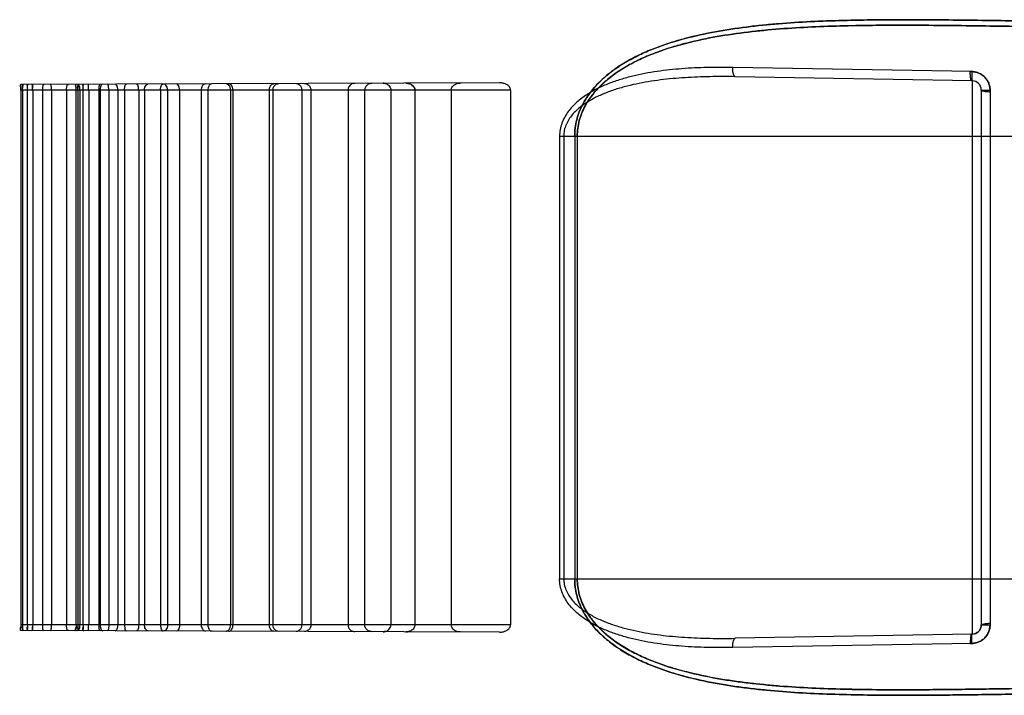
# Model space of a CAD drawing. Header units: millimetres. Extents: x 0 to 297, y 0 to 210.
# Tile 264 of 446: x 140.777 to 141.258, y 157.711 to 158.04. Entities that reach past the tile are written whole.
import ezdxf

# ---------------------------------------------------------------- set-up
doc = ezdxf.new("R2010")
doc.units = ezdxf.units.MM
doc.header["$LTSCALE"] = 16.335
doc.layers.add('INTFCLR_72935', color=7, linetype='CONTINUOUS')

msp = doc.modelspace()

# ---------------------------------------------------------------- linework, layer by layer
at = {"layer": 'INTFCLR_72935', "color": 9, "linetype": 'Continuous'}
for p, q in [((141.24192, 158.01515), (141.12514, 158.01717)), ((141.01122, 158.00966), (140.7774, 158.00884)), ((141.24213, 158.01065), (141.1264, 158.01267)), ((141.24213, 158.01065), (141.24213, 157.7405)), ((141.01665, 158.00608), (140.77732, 158.00608)), ((141.24655, 158.00615), (141.24655, 157.745)), ((141.24655, 158.00615), (141.25085, 158.00615)), ((141.25085, 158.00615), (141.25085, 157.745)), ((141.04054, 157.98358), (141.04054, 157.76758)), ((141.04054, 157.98358), (141.28255, 157.98358)), ((141.04258, 157.98358), (141.04258, 157.76758)), ((141.04793, 157.98358), (141.04793, 157.76758)), ((141.04918, 157.98358), (141.04918, 157.76758)), ((141.04054, 157.76758), (141.28255, 157.76758)), ((141.01665, 157.74508), (140.77732, 157.74508)), ((141.24655, 157.745), (141.25085, 157.745)), ((141.01122, 157.74149), (140.7774, 157.74231)), ((141.24213, 157.7405), (141.1264, 157.73848)), ((141.24192, 157.736), (141.12514, 157.73398))]:
    msp.add_line(p, q, dxfattribs=at)
at = {"layer": 'INTFCLR_72935', "color": 6, "linetype": 'Continuous'}
for p, q in [((140.77732, 158.00608), (140.77732, 157.74508)), ((140.77819, 158.00608), (140.77819, 157.74508)), ((140.78055, 158.00608), (140.78055, 157.74508)), ((140.78317, 158.00608), (140.78317, 157.74508)), ((140.78795, 158.00608), (140.78795, 157.74508)), ((140.7924, 158.00608), (140.7924, 157.74508)), ((140.7997, 158.00608), (140.7997, 157.74508)), ((140.80433, 158.00608), (140.80433, 157.74508)), ((140.80525, 158.00608), (140.80525, 157.74508)), ((140.80613, 158.00608), (140.80613, 157.74508)), ((140.80774, 158.00608), (140.80774, 157.74508)), ((140.81054, 158.00608), (140.81054, 157.74508)), ((140.81556, 158.00608), (140.81556, 157.74508)), ((140.81615, 158.00608), (140.81615, 157.74508)), ((140.82033, 158.00608), (140.82033, 157.74508)), ((140.82479, 158.00608), (140.82479, 157.74508)), ((140.82803, 158.00608), (140.82803, 157.74508)), ((140.83495, 158.00608), (140.83495, 157.74508)), ((140.83781, 158.00608), (140.83781, 157.74508)), ((140.84555, 158.00608), (140.84555, 157.74508)), ((140.84903, 158.00608), (140.84903, 157.74508)), ((140.8549, 158.00608), (140.8549, 157.74508)), ((140.8655, 158.00608), (140.8655, 157.74508)), ((140.86877, 158.00608), (140.86877, 157.74508)), ((140.87988, 158.00608), (140.87988, 157.74508)), ((140.88101, 158.00608), (140.88101, 157.74508)), ((140.89873, 158.00608), (140.89873, 157.74508)), ((140.90056, 158.00608), (140.90056, 157.74508)), ((140.91462, 158.00608), (140.91462, 157.74508)), ((140.91909, 158.00608), (140.91909, 157.74508)), ((140.93721, 158.00608), (140.93721, 157.74508)), ((140.94533, 158.00608), (140.94533, 157.74508)), ((140.95816, 158.00608), (140.95816, 157.74508)), ((140.9699, 158.00608), (140.9699, 157.74508)), ((140.98761, 158.00608), (140.98761, 157.74508)), ((141.01665, 158.00608), (141.01665, 157.74508))]:
    msp.add_line(p, q, dxfattribs=at)
at = {"layer": 'INTFCLR_72935', "color": 7, "linetype": 'Continuous'}
for points in [[(140.95566, 158.00928), (140.95554, 158.00931), (140.95541, 158.00935), (140.95528, 158.00938), (140.95515, 158.0094), (140.95501, 158.00942), (140.95487, 158.00944), (140.95474, 158.00945), (140.95459, 158.00946), (140.95445, 158.00946)], [(140.95566, 157.74188), (140.95554, 157.74184), (140.95541, 157.7418), (140.95528, 157.74177), (140.95515, 157.74175), (140.95501, 157.74173), (140.95487, 157.74171), (140.95474, 157.7417), (140.95459, 157.74169), (140.95445, 157.74169)]]:
    msp.add_lwpolyline(points, dxfattribs=at)
for centre, radius, start, end in [((140.96552, 158.00401), 0.00549, 75.4871, 90.1547), ((141.01125, 158.00178), 0.00788, 77.9828, 90.1887), ((140.96552, 157.74714), 0.00549, 269.8453, 284.5129), ((141.01125, 157.74937), 0.00788, 269.8113, 282.0172)]:
    msp.add_arc(centre, radius, start, end, dxfattribs=at)
at = {"layer": 'INTFCLR_72935', "color": 9, "linetype": 'Continuous'}
for centre, start, end in [((141.24205, 158.00615), 360, 89), ((141.24205, 157.745), 271, 360)]:
    msp.add_arc(centre, 0.0045, start, end, dxfattribs=at)
for points, knots in [([(141.04793, 157.98358), (141.04793, 157.98628), (141.04837, 157.98968), (141.0495, 157.99358), (141.0504, 157.9961), (141.05177, 157.99912), (141.05345, 158.00197), (141.05493, 158.00413), (141.05726, 158.00721), (141.06034, 158.01049), (141.0642, 158.01383), (141.06823, 158.0169), (141.07251, 158.01963), (141.07695, 158.02204), (141.08148, 158.02427), (141.08961, 158.0277), (141.10169, 158.0315), (141.1141, 158.03421), (141.12421, 158.0359), (141.13449, 158.03732), (141.14749, 158.03862), (141.16323, 158.03962), (141.1844, 158.04038), (141.211, 158.04057), (141.24249, 158.04026), (141.26336, 158.03992), (141.27355, 158.03974)], [0, 0, 0, 0, 0.032502, 0.040639, 0.048713, 0.064642, 0.080465, 0.088345, 0.096141, 0.126841, 0.142124, 0.157415, 0.18778, 0.202953, 0.218156, 0.24843, 0.308896, 0.370002, 0.400935, 0.432046, 0.494665, 0.55792, 0.621562, 0.749218, 0.877476, 1, 1, 1, 1]), ([(141.27355, 158.03974), (141.26329, 158.03992), (141.24233, 158.04026), (141.21077, 158.04058), (141.18422, 158.04038), (141.16313, 158.03961), (141.15004, 158.03878), (141.13963, 158.03783), (141.12935, 158.03667), (141.11668, 158.03477), (141.10422, 158.03205), (141.0957, 158.02958), (141.0909, 158.02798), (141.08615, 158.02624), (141.08034, 158.02379), (141.07362, 158.02033), (141.0683, 158.01695), (141.06426, 158.01388), (141.06039, 158.01054), (141.05685, 158.00677), (141.05419, 158.0031), (141.0528, 158.00087), (141.05151, 157.99855), (141.05041, 157.99612), (141.04951, 157.99359), (141.04837, 157.98969), (141.04793, 157.98628), (141.04793, 157.98358)], [0, 0, 0, 0, 0.12336, 0.251896, 0.379208, 0.442435, 0.505427, 0.536832, 0.568018, 0.629717, 0.690714, 0.72109, 0.736287, 0.751512, 0.781833, 0.811984, 0.842223, 0.85751, 0.872869, 0.903658, 0.919337, 0.927281, 0.935229, 0.951218, 0.959319, 0.967461, 1, 1, 1, 1]), ([(141.04918, 157.98358), (141.04918, 157.98616), (141.04962, 157.98942), (141.05074, 157.99313), (141.05164, 157.99554), (141.05301, 157.99843), (141.05467, 158.00115), (141.05614, 158.00321), (141.05847, 158.00615), (141.06153, 158.00928), (141.06536, 158.01247), (141.06937, 158.0154), (141.07362, 158.018), (141.07804, 158.0203), (141.08254, 158.02243), (141.09064, 158.0257), (141.10265, 158.02932), (141.11498, 158.0319), (141.12502, 158.0335), (141.13524, 158.03484), (141.14817, 158.03608), (141.16382, 158.03701), (141.18487, 158.03773), (141.21131, 158.03789), (141.24264, 158.03756), (141.2634, 158.03722), (141.27355, 158.03705)], [0, 0, 0, 0, 0.031414, 0.039298, 0.047133, 0.062626, 0.07807, 0.085781, 0.093423, 0.123638, 0.138742, 0.153893, 0.18407, 0.199187, 0.214353, 0.244604, 0.305167, 0.366483, 0.397548, 0.428804, 0.491734, 0.555321, 0.619305, 0.747657, 0.876615, 1, 1, 1, 1]), ([(141.27355, 158.03705), (141.26333, 158.03723), (141.24248, 158.03756), (141.21109, 158.03789), (141.18468, 158.03772), (141.16372, 158.03701), (141.1507, 158.03623), (141.14035, 158.03533), (141.13013, 158.03423), (141.11754, 158.03243), (141.10515, 158.02984), (141.09668, 158.02749), (141.0919, 158.02596), (141.08719, 158.0243), (141.08142, 158.02197), (141.07474, 158.01868), (141.06944, 158.01545), (141.06542, 158.01252), (141.06158, 158.00933), (141.05806, 158.00574), (141.0554, 158.00223), (141.05402, 158.00009), (141.05275, 157.99788), (141.05164, 157.99556), (141.05075, 157.99314), (141.04962, 157.98942), (141.04918, 157.98616), (141.04918, 157.98358)], [0, 0, 0, 0, 0.124225, 0.253464, 0.38147, 0.445037, 0.508359, 0.539923, 0.571261, 0.633235, 0.694443, 0.724886, 0.740103, 0.755337, 0.785636, 0.815695, 0.845748, 0.860894, 0.876077, 0.90638, 0.921736, 0.929497, 0.937248, 0.9528, 0.96066, 0.96855, 1, 1, 1, 1]), ([(141.12514, 158.01717), (141.12098, 158.01724), (141.1127, 158.01724), (141.10037, 158.01667), (141.0882, 158.01538), (141.07821, 158.01352), (141.07039, 158.01139), (141.0656, 158.00974), (141.06186, 158.00819), (141.0582, 158.00648), (141.05379, 158.00399), (141.04971, 158.00094), (141.04676, 157.99807), (141.04473, 157.99565), (141.04299, 157.99297), (141.04163, 157.99004), (141.04075, 157.98688), (141.04054, 157.98468), (141.04054, 157.98358)], [0, 0, 0, 0, 0.126447, 0.251299, 0.374875, 0.497872, 0.559525, 0.620986, 0.651723, 0.682501, 0.743704, 0.805186, 0.836613, 0.868537, 0.900785, 0.933489, 0.966362, 1, 1, 1, 1]), ([(141.1264, 158.01267), (141.12606, 158.01268), (141.12539, 158.01385), (141.1252, 158.01532), (141.12513, 158.01662), (141.12514, 158.01717)], [0, 0, 0, 0, 0.213637, 0.658986, 1, 1, 1, 1]), ([(141.1264, 158.01267), (141.12228, 158.01274), (141.11408, 158.01276), (141.10187, 158.01229), (141.08982, 158.0112), (141.07992, 158.00961), (141.07217, 158.00777), (141.06741, 158.00634), (141.0637, 158.005), (141.06009, 158.00352), (141.05574, 158.00137), (141.05169, 157.99872), (141.04875, 157.99622), (141.04674, 157.99412), (141.04502, 157.99178), (141.04366, 157.98923), (141.04278, 157.98647), (141.04257, 157.98454), (141.04258, 157.98358)], [0, 0, 0, 0, 0.129737, 0.257789, 0.384377, 0.510018, 0.572731, 0.634983, 0.665967, 0.696869, 0.757849, 0.818212, 0.848604, 0.879072, 0.909383, 0.939632, 0.969604, 1, 1, 1, 1]), ([(141.12514, 157.73398), (141.12098, 157.73391), (141.1127, 157.73391), (141.10037, 157.73448), (141.0882, 157.73578), (141.07821, 157.73764), (141.07039, 157.73976), (141.0656, 157.74142), (141.06186, 157.74296), (141.0582, 157.74468), (141.05379, 157.74716), (141.04971, 157.75021), (141.04676, 157.75308), (141.04473, 157.7555), (141.04299, 157.75818), (141.04163, 157.76111), (141.04075, 157.76427), (141.04054, 157.76647), (141.04054, 157.76758)], [0, 0, 0, 0, 0.126447, 0.251299, 0.374875, 0.497872, 0.559525, 0.620986, 0.651723, 0.682501, 0.743704, 0.805186, 0.836613, 0.868537, 0.900785, 0.933489, 0.966362, 1, 1, 1, 1]), ([(141.04258, 157.76758), (141.04257, 157.76662), (141.04278, 157.7647), (141.04365, 157.76195), (141.04501, 157.75939), (141.04672, 157.75707), (141.04871, 157.75497), (141.05091, 157.75309), (141.05327, 157.75139), (141.05658, 157.74936), (141.06096, 157.7472), (141.06552, 157.74545), (141.06927, 157.74426), (141.07308, 157.74317), (141.07985, 157.74156), (141.08973, 157.73996), (141.09975, 157.73905), (141.10786, 157.73863), (141.11608, 157.73839), (141.12227, 157.73841), (141.1264, 157.73848)], [0, 0, 0, 0, 0.030062, 0.060238, 0.090311, 0.120578, 0.150842, 0.181066, 0.211521, 0.242136, 0.303191, 0.364665, 0.395704, 0.426889, 0.48923, 0.614486, 0.74127, 0.805385, 0.869962, 1, 1, 1, 1]), ([(141.27355, 157.71141), (141.26329, 157.71123), (141.24233, 157.71089), (141.21077, 157.71058), (141.18422, 157.71078), (141.16313, 157.71154), (141.15004, 157.71237), (141.13963, 157.71332), (141.12935, 157.71448), (141.11668, 157.71638), (141.10422, 157.7191), (141.0957, 157.72157), (141.0909, 157.72317), (141.08615, 157.72491), (141.08034, 157.72736), (141.07362, 157.73082), (141.0683, 157.7342), (141.06426, 157.73727), (141.06039, 157.74061), (141.05685, 157.74438), (141.05419, 157.74805), (141.0528, 157.75028), (141.05151, 157.7526), (141.05041, 157.75503), (141.04951, 157.75756), (141.04837, 157.76146), (141.04793, 157.76487), (141.04793, 157.76758)], [0, 0, 0, 0, 0.12336, 0.251896, 0.379208, 0.442435, 0.505427, 0.536832, 0.568018, 0.629717, 0.690714, 0.72109, 0.736287, 0.751512, 0.781833, 0.811984, 0.842223, 0.85751, 0.872869, 0.903658, 0.919337, 0.927281, 0.935229, 0.951218, 0.959319, 0.967461, 1, 1, 1, 1]), ([(141.04793, 157.76758), (141.04793, 157.76487), (141.04837, 157.76147), (141.0495, 157.75758), (141.0504, 157.75505), (141.05177, 157.75203), (141.05345, 157.74918), (141.05493, 157.74702), (141.05726, 157.74394), (141.06034, 157.74066), (141.0642, 157.73732), (141.06823, 157.73425), (141.07251, 157.73152), (141.07695, 157.72911), (141.08148, 157.72688), (141.08961, 157.72345), (141.10169, 157.71965), (141.1141, 157.71694), (141.12421, 157.71525), (141.13449, 157.71383), (141.14749, 157.71253), (141.16323, 157.71154), (141.1844, 157.71077), (141.211, 157.71058), (141.24249, 157.71089), (141.26336, 157.71123), (141.27355, 157.71141)], [0, 0, 0, 0, 0.032502, 0.040639, 0.048713, 0.064642, 0.080465, 0.088345, 0.096141, 0.126841, 0.142124, 0.157415, 0.18778, 0.202953, 0.218156, 0.24843, 0.308896, 0.370002, 0.400935, 0.432046, 0.494665, 0.55792, 0.621562, 0.749218, 0.877476, 1, 1, 1, 1]), ([(141.04918, 157.76758), (141.04918, 157.76499), (141.04962, 157.76174), (141.05074, 157.75802), (141.05164, 157.75561), (141.05301, 157.75272), (141.05467, 157.75001), (141.05614, 157.74794), (141.05847, 157.745), (141.06153, 157.74187), (141.06536, 157.73869), (141.06937, 157.73575), (141.07362, 157.73315), (141.07804, 157.73085), (141.08254, 157.72873), (141.09064, 157.72545), (141.10265, 157.72183), (141.11498, 157.71926), (141.12502, 157.71765), (141.13524, 157.71631), (141.14817, 157.71508), (141.16382, 157.71414), (141.18487, 157.71342), (141.21131, 157.71326), (141.24264, 157.71359), (141.2634, 157.71393), (141.27355, 157.7141)], [0, 0, 0, 0, 0.031414, 0.039298, 0.047133, 0.062626, 0.07807, 0.085781, 0.093423, 0.123638, 0.138742, 0.153893, 0.18407, 0.199187, 0.214353, 0.244604, 0.305167, 0.366483, 0.397548, 0.428804, 0.491734, 0.555321, 0.619305, 0.747657, 0.876615, 1, 1, 1, 1]), ([(141.27355, 157.7141), (141.26333, 157.71393), (141.24248, 157.71359), (141.21109, 157.71326), (141.18468, 157.71343), (141.16372, 157.71414), (141.1507, 157.71492), (141.14035, 157.71582), (141.13013, 157.71692), (141.11754, 157.71872), (141.10515, 157.72131), (141.09668, 157.72366), (141.0919, 157.72519), (141.08719, 157.72685), (141.08142, 157.72918), (141.07474, 157.73248), (141.06944, 157.7357), (141.06542, 157.73863), (141.06158, 157.74182), (141.05806, 157.74541), (141.0554, 157.74892), (141.05402, 157.75106), (141.05275, 157.75327), (141.05164, 157.75559), (141.05075, 157.75801), (141.04962, 157.76173), (141.04918, 157.76499), (141.04918, 157.76758)], [0, 0, 0, 0, 0.124225, 0.253464, 0.38147, 0.445037, 0.508359, 0.539923, 0.571261, 0.633235, 0.694443, 0.724886, 0.740103, 0.755337, 0.785636, 0.815695, 0.845748, 0.860894, 0.876077, 0.90638, 0.921736, 0.929497, 0.937248, 0.9528, 0.96066, 0.96855, 1, 1, 1, 1]), ([(141.12514, 157.73398), (141.12513, 157.73453), (141.1252, 157.73583), (141.12539, 157.7373), (141.12606, 157.73847), (141.1264, 157.73848)], [0, 0, 0, 0, 0.341014, 0.786362, 1, 1, 1, 1])]:
    msp.add_open_spline(points, degree=3, knots=knots, dxfattribs=at)
at = {"layer": 'INTFCLR_72935', "color": 7, "linetype": 'Continuous'}
for points, knots in [([(141.24105, 158.01521), (141.24163, 158.01525), (141.24281, 158.01511), (141.24454, 158.01479), (141.24643, 158.01397), (141.24809, 158.01273), (141.24939, 158.01114), (141.25022, 158.00959), (141.25073, 158.0079), (141.25085, 158.00674), (141.25085, 158.00615)], [0, 0, 0, 0, 0.117701, 0.236074, 0.35376, 0.530178, 0.648131, 0.765238, 0.882813, 1, 1, 1, 1]), ([(141.2417, 158.01068), (141.24165, 158.01068), (141.24159, 158.01092), (141.2415, 158.01124), (141.24139, 158.01192), (141.24127, 158.01283), (141.24115, 158.01397), (141.24108, 158.01479), (141.24105, 158.01521)], [0, 0, 0, 0, 0.030314, 0.116543, 0.261931, 0.45673, 0.727033, 1, 1, 1, 1]), ([(141.24192, 158.01515), (141.24191, 158.0146), (141.2419, 158.01365), (141.24193, 158.01242), (141.24196, 158.01147), (141.24204, 158.01102), (141.24207, 158.01065), (141.24213, 158.01065)], [0, 0, 0, 0, 0.366131, 0.627009, 0.832675, 0.957817, 1, 1, 1, 1]), ([(141.25085, 158.00615), (141.25085, 158.00699), (141.2506, 158.00869), (141.24955, 158.01102), (141.24787, 158.01298), (141.24536, 158.01463), (141.2432, 158.01513), (141.24192, 158.01515)], [0, 0, 0, 0, 0.180318, 0.361107, 0.542807, 0.725532, 1, 1, 1, 1]), ([(141.25089, 158.00528), (141.25094, 158.00586), (141.25082, 158.00703), (141.25038, 158.0096), (141.24894, 158.01196), (141.24692, 158.01363), (141.24537, 158.01448), (141.24368, 158.01501), (141.24251, 158.01514), (141.24192, 158.01515)], [0, 0, 0, 0, 0.117169, 0.235064, 0.526807, 0.645227, 0.763108, 0.881689, 1, 1, 1, 1]), ([(140.95445, 158.00946), (140.95497, 158.00946), (140.95595, 158.00927), (140.95752, 158.00829), (140.95816, 158.00693), (140.95816, 158.00608)], [0, 0, 0, 0, 0.281954, 0.530667, 1, 1, 1, 1]), ([(140.9655, 158.0095), (140.96607, 158.00949), (140.96712, 158.00934), (140.96894, 158.00849), (140.96991, 158.00705), (140.9699, 158.00608)], [0, 0, 0, 0, 0.281773, 0.51487, 1, 1, 1, 1]), ([(140.9699, 158.00608), (140.9699, 158.00654), (140.9696, 158.0076), (140.96844, 158.00875), (140.96739, 158.00919), (140.96689, 158.00933)], [0, 0, 0, 0, 0.292702, 0.670784, 1, 1, 1, 1]), ([(141.01665, 158.00608), (141.01665, 158.00666), (141.01614, 158.00786), (141.01472, 158.0089), (141.01305, 158.00953), (141.01187, 158.00965), (141.01122, 158.00966)], [0, 0, 0, 0, 0.249191, 0.504446, 0.726284, 1, 1, 1, 1]), ([(141.24655, 158.00615), (141.24655, 158.00644), (141.24647, 158.00732), (141.2459, 158.0087), (141.24436, 158.01026), (141.2427, 158.01076), (141.2417, 158.01068)], [0, 0, 0, 0, 0.118669, 0.354892, 0.591123, 1, 1, 1, 1]), ([(141.24655, 158.00615), (141.24656, 158.0061), (141.24678, 158.006), (141.24729, 158.00559), (141.24886, 158.00549), (141.2501, 158.00536), (141.25089, 158.00528)], [0, 0, 0, 0, 0.035266, 0.133509, 0.467829, 1, 1, 1, 1]), ([(140.95445, 157.74169), (140.95497, 157.74169), (140.95595, 157.74188), (140.95752, 157.74286), (140.95816, 157.74422), (140.95816, 157.74508)], [0, 0, 0, 0, 0.281955, 0.530667, 1, 1, 1, 1]), ([(140.9699, 157.74508), (140.9699, 157.74447), (140.96943, 157.74324), (140.96777, 157.74196), (140.96632, 157.74166), (140.9655, 157.74165)], [0, 0, 0, 0, 0.299774, 0.597295, 1, 1, 1, 1]), ([(141.01122, 157.74149), (141.01186, 157.7415), (141.01302, 157.74162), (141.01469, 157.74223), (141.01612, 157.74326), (141.01665, 157.74448), (141.01665, 157.74508)], [0, 0, 0, 0, 0.268496, 0.488391, 0.746574, 1, 1, 1, 1]), ([(141.24105, 157.73594), (141.24163, 157.7359), (141.24281, 157.73604), (141.24454, 157.73636), (141.24643, 157.73718), (141.24809, 157.73842), (141.24939, 157.74001), (141.25022, 157.74157), (141.25073, 157.74325), (141.25085, 157.74442), (141.25085, 157.745)], [0, 0, 0, 0, 0.117701, 0.236074, 0.35376, 0.530178, 0.648131, 0.765238, 0.882813, 1, 1, 1, 1]), ([(141.24655, 157.745), (141.24655, 157.74471), (141.24647, 157.74384), (141.2459, 157.74246), (141.24436, 157.74089), (141.2427, 157.74039), (141.2417, 157.74047)], [0, 0, 0, 0, 0.118669, 0.354892, 0.591123, 1, 1, 1, 1]), ([(141.25089, 157.74587), (141.25094, 157.74529), (141.25082, 157.74412), (141.25038, 157.74155), (141.24894, 157.73919), (141.24692, 157.73752), (141.24537, 157.73667), (141.24368, 157.73614), (141.24251, 157.73601), (141.24192, 157.736)], [0, 0, 0, 0, 0.117169, 0.235064, 0.526807, 0.645227, 0.763108, 0.881689, 1, 1, 1, 1]), ([(141.24192, 157.736), (141.24278, 157.73601), (141.2445, 157.73629), (141.24684, 157.73739), (141.24878, 157.7391), (141.25039, 157.74161), (141.25085, 157.74374), (141.25085, 157.745)], [0, 0, 0, 0, 0.183896, 0.367242, 0.549563, 0.730829, 1, 1, 1, 1]), ([(141.24655, 157.745), (141.24656, 157.74505), (141.24678, 157.74515), (141.24729, 157.74556), (141.24886, 157.74566), (141.2501, 157.74579), (141.25089, 157.74587)], [0, 0, 0, 0, 0.035266, 0.133509, 0.467829, 1, 1, 1, 1]), ([(141.2417, 157.74047), (141.24165, 157.74047), (141.24159, 157.74023), (141.2415, 157.73991), (141.24139, 157.73923), (141.24127, 157.73832), (141.24115, 157.73719), (141.24108, 157.73636), (141.24105, 157.73594)], [0, 0, 0, 0, 0.030314, 0.116543, 0.261931, 0.45673, 0.727033, 1, 1, 1, 1]), ([(141.24192, 157.736), (141.24191, 157.73655), (141.2419, 157.7375), (141.24193, 157.73873), (141.24196, 157.73969), (141.24204, 157.74013), (141.24207, 157.7405), (141.24213, 157.7405)], [0, 0, 0, 0, 0.366131, 0.627009, 0.832675, 0.957817, 1, 1, 1, 1])]:
    msp.add_open_spline(points, degree=3, knots=knots, dxfattribs=at)
at = {"layer": 'INTFCLR_72935', "color": 6, "linetype": 'Continuous'}
for points in [[(140.7774, 158.00884), (140.77683, 158.00884), (140.77733, 158.0077), (140.77733, 158.00712)], [(140.77802, 158.00885), (140.7786, 158.00885), (140.77818, 158.00769), (140.77818, 158.00711)], [(140.78089, 158.00886), (140.7803, 158.00885), (140.78058, 158.00771), (140.78058, 158.00712)], [(140.78274, 158.00886), (140.78333, 158.00886), (140.78314, 158.00772), (140.78314, 158.00712)], [(140.80442, 158.00894), (140.80382, 158.00894), (140.80434, 158.00775), (140.80434, 158.00716)], [(140.80507, 158.00894), (140.80567, 158.00894), (140.80524, 158.00775), (140.80524, 158.00715)], [(140.8081, 158.00895), (140.80749, 158.00895), (140.80776, 158.00776), (140.80776, 158.00715)], [(140.7774, 157.74231), (140.77683, 157.74231), (140.77733, 157.74346), (140.77733, 157.74403)], [(140.77802, 157.74231), (140.7786, 157.7423), (140.77818, 157.74346), (140.77818, 157.74404)], [(140.78089, 157.7423), (140.7803, 157.7423), (140.78058, 157.74345), (140.78058, 157.74404)], [(140.78274, 157.74229), (140.78333, 157.74229), (140.78314, 157.74343), (140.78314, 157.74403)], [(140.80442, 157.74221), (140.80382, 157.74222), (140.80434, 157.7434), (140.80434, 157.74399)], [(140.80507, 157.74221), (140.80567, 157.74221), (140.80524, 157.7434), (140.80524, 157.744)], [(140.8081, 157.7422), (140.80749, 157.7422), (140.80776, 157.74339), (140.80776, 157.744)]]:
    msp.add_open_spline(points, degree=3, dxfattribs=at)
for points, knots in [([(140.77732, 158.00608), (140.77732, 158.00654), (140.77754, 158.00723), (140.77695, 158.00884), (140.7774, 158.00884)], [0, 0, 0, 0, 0.506547, 1, 1, 1, 1]), ([(140.77819, 158.00608), (140.77819, 158.00655), (140.77799, 158.00724), (140.77847, 158.00885), (140.77802, 158.00885)], [0, 0, 0, 0, 0.510853, 1, 1, 1, 1]), ([(140.78055, 158.00608), (140.78055, 158.00655), (140.78071, 158.00726), (140.78042, 158.00885), (140.78089, 158.00886)], [0, 0, 0, 0, 0.503041, 1, 1, 1, 1]), ([(140.78317, 158.00608), (140.78317, 158.00655), (140.78303, 158.00728), (140.78321, 158.00886), (140.78274, 158.00886)], [0, 0, 0, 0, 0.497962, 1, 1, 1, 1]), ([(140.78855, 158.00888), (140.78809, 158.00888), (140.78806, 158.00735), (140.78795, 158.00659), (140.78795, 158.00608)], [0, 0, 0, 0, 0.472602, 1, 1, 1, 1]), ([(140.7924, 158.00608), (140.7924, 158.00655), (140.7923, 158.00735), (140.7922, 158.0089), (140.79169, 158.00889)], [0, 0, 0, 0, 0.480524, 1, 1, 1, 1]), ([(140.7997, 158.00608), (140.7997, 158.00655), (140.79978, 158.00741), (140.80006, 158.00892), (140.8006, 158.00892)], [0, 0, 0, 0, 0.465192, 1, 1, 1, 1]), ([(140.80433, 158.00608), (140.80433, 158.00656), (140.80455, 158.00727), (140.80395, 158.00894), (140.80442, 158.00894)], [0, 0, 0, 0, 0.506405, 1, 1, 1, 1]), ([(140.80525, 158.00608), (140.80525, 158.00657), (140.80505, 158.00728), (140.80554, 158.00894), (140.80507, 158.00894)], [0, 0, 0, 0, 0.510797, 1, 1, 1, 1]), ([(140.80512, 158.00894), (140.80564, 158.00894), (140.80605, 158.00748), (140.80613, 158.00659), (140.80613, 158.00608)], [0, 0, 0, 0, 0.5061, 1, 1, 1, 1]), ([(140.80774, 158.00608), (140.80774, 158.00656), (140.8079, 158.00731), (140.80762, 158.00895), (140.8081, 158.00895)], [0, 0, 0, 0, 0.502192, 1, 1, 1, 1]), ([(140.81054, 158.00608), (140.81054, 158.00656), (140.81039, 158.00732), (140.81056, 158.00896), (140.81006, 158.00896)], [0, 0, 0, 0, 0.496734, 1, 1, 1, 1]), ([(140.81556, 158.00608), (140.81556, 158.00656), (140.81567, 158.00737), (140.8157, 158.00898), (140.81622, 158.00898)], [0, 0, 0, 0, 0.484352, 1, 1, 1, 1]), ([(140.81738, 158.00898), (140.81681, 158.00898), (140.81622, 158.00757), (140.81615, 158.00659), (140.81615, 158.00608)], [0, 0, 0, 0, 0.526273, 1, 1, 1, 1]), ([(140.82033, 158.00608), (140.82033, 158.00656), (140.82023, 158.0074), (140.82009, 158.00899), (140.81956, 158.00899)], [0, 0, 0, 0, 0.477314, 1, 1, 1, 1]), ([(140.82479, 158.00608), (140.82479, 158.00655), (140.82471, 158.00757), (140.82406, 158.00901), (140.82341, 158.009)], [0, 0, 0, 0, 0.426872, 1, 1, 1, 1]), ([(140.82803, 158.00608), (140.82803, 158.00656), (140.82811, 158.00747), (140.82845, 158.00902), (140.82902, 158.00902)], [0, 0, 0, 0, 0.460365, 1, 1, 1, 1]), ([(140.83495, 158.00608), (140.83495, 158.00657), (140.83487, 158.00751), (140.83443, 158.00904), (140.83383, 158.00904)], [0, 0, 0, 0, 0.451636, 1, 1, 1, 1]), ([(140.83781, 158.00608), (140.83781, 158.00655), (140.8379, 158.00767), (140.83874, 158.00906), (140.83944, 158.00906)], [0, 0, 0, 0, 0.40301, 1, 1, 1, 1]), ([(140.84555, 158.00608), (140.84555, 158.00657), (140.84563, 158.0076), (140.84627, 158.00908), (140.84692, 158.00909)], [0, 0, 0, 0, 0.42913, 1, 1, 1, 1]), ([(140.84903, 158.00608), (140.84903, 158.00656), (140.84891, 158.00773), (140.84796, 158.00909), (140.84721, 158.00909)], [0, 0, 0, 0, 0.390831, 1, 1, 1, 1]), ([(140.8549, 158.00608), (140.8549, 158.00657), (140.85481, 158.00766), (140.85406, 158.00911), (140.85338, 158.00911)], [0, 0, 0, 0, 0.417607, 1, 1, 1, 1]), ([(140.86765, 158.00916), (140.86707, 158.00916), (140.86578, 158.00826), (140.8655, 158.00685), (140.8655, 158.00608)], [0, 0, 0, 0, 0.427596, 1, 1, 1, 1]), ([(140.8706, 158.00917), (140.87009, 158.00917), (140.86895, 158.00817), (140.86877, 158.00685), (140.86877, 158.00608)], [0, 0, 0, 0, 0.392683, 1, 1, 1, 1]), ([(140.87988, 158.00608), (140.87988, 158.00656), (140.8797, 158.00753), (140.87891, 158.00878), (140.87796, 158.00919), (140.8775, 158.00919)], [0, 0, 0, 0, 0.337431, 0.67804, 1, 1, 1, 1]), ([(140.88101, 158.00608), (140.88101, 158.00657), (140.88087, 158.00783), (140.87979, 158.0092), (140.87898, 158.0092)], [0, 0, 0, 0, 0.37759, 1, 1, 1, 1]), ([(140.89873, 158.00608), (140.89873, 158.00657), (140.8989, 158.00756), (140.8997, 158.00885), (140.90068, 158.00927), (140.90115, 158.00928)], [0, 0, 0, 0, 0.337168, 0.675028, 1, 1, 1, 1]), ([(140.90056, 158.00608), (140.90056, 158.00656), (140.90077, 158.00757), (140.90173, 158.00888), (140.90284, 158.00928), (140.9034, 158.00928)], [0, 0, 0, 0, 0.307307, 0.640903, 1, 1, 1, 1]), ([(140.91191, 158.00931), (140.91245, 158.00932), (140.91354, 158.00888), (140.91443, 158.00756), (140.91462, 158.00655), (140.91462, 158.00608)], [0, 0, 0, 0, 0.351224, 0.689782, 1, 1, 1, 1]), ([(140.91592, 158.00933), (140.91656, 158.00933), (140.91778, 158.00892), (140.91887, 158.00757), (140.91909, 158.00654), (140.91909, 158.00608)], [0, 0, 0, 0, 0.386065, 0.718847, 1, 1, 1, 1]), ([(140.94048, 158.00941), (140.94002, 158.00941), (140.93894, 158.00918), (140.93758, 158.008), (140.93721, 158.00672), (140.93721, 158.00608)], [0, 0, 0, 0, 0.27017, 0.621108, 1, 1, 1, 1]), ([(140.94917, 158.00944), (140.94862, 158.00944), (140.94757, 158.00924), (140.94597, 158.00825), (140.94533, 158.00691), (140.94533, 158.00608)], [0, 0, 0, 0, 0.299184, 0.552698, 1, 1, 1, 1]), ([(140.98761, 158.00608), (140.98761, 158.00669), (140.98808, 158.00795), (140.98982, 158.00927), (140.99135, 158.00959), (140.99222, 158.00959)], [0, 0, 0, 0, 0.290144, 0.587118, 1, 1, 1, 1]), ([(140.77732, 157.74508), (140.77732, 157.74461), (140.77754, 157.74392), (140.77695, 157.74231), (140.7774, 157.74231)], [0, 0, 0, 0, 0.506547, 1, 1, 1, 1]), ([(140.77819, 157.74508), (140.77819, 157.7446), (140.77799, 157.74391), (140.77847, 157.7423), (140.77802, 157.74231)], [0, 0, 0, 0, 0.510853, 1, 1, 1, 1]), ([(140.78055, 157.74508), (140.78055, 157.7446), (140.78071, 157.74389), (140.78042, 157.7423), (140.78089, 157.7423)], [0, 0, 0, 0, 0.503041, 1, 1, 1, 1]), ([(140.78317, 157.74508), (140.78317, 157.7446), (140.78303, 157.74387), (140.78321, 157.74229), (140.78274, 157.74229)], [0, 0, 0, 0, 0.497961, 1, 1, 1, 1]), ([(140.78795, 157.74508), (140.78795, 157.7446), (140.78806, 157.74383), (140.78805, 157.74227), (140.78855, 157.74227)], [0, 0, 0, 0, 0.486816, 1, 1, 1, 1]), ([(140.79169, 157.74226), (140.79217, 157.74226), (140.7923, 157.74377), (140.7924, 157.74457), (140.7924, 157.74508)], [0, 0, 0, 0, 0.481231, 1, 1, 1, 1]), ([(140.8006, 157.74223), (140.80009, 157.74223), (140.79978, 157.7437), (140.7997, 157.74456), (140.7997, 157.74508)], [0, 0, 0, 0, 0.494829, 1, 1, 1, 1]), ([(140.80433, 157.74508), (140.80433, 157.74459), (140.80455, 157.74388), (140.80395, 157.74221), (140.80442, 157.74221)], [0, 0, 0, 0, 0.506405, 1, 1, 1, 1]), ([(140.80525, 157.74508), (140.80525, 157.74459), (140.80505, 157.74387), (140.80554, 157.74221), (140.80507, 157.74221)], [0, 0, 0, 0, 0.510798, 1, 1, 1, 1]), ([(140.80613, 157.74508), (140.80613, 157.7446), (140.80605, 157.74371), (140.80568, 157.74221), (140.80512, 157.74221)], [0, 0, 0, 0, 0.456355, 1, 1, 1, 1]), ([(140.80774, 157.74508), (140.80774, 157.74459), (140.8079, 157.74384), (140.80762, 157.7422), (140.8081, 157.7422)], [0, 0, 0, 0, 0.502192, 1, 1, 1, 1]), ([(140.81006, 157.74219), (140.81052, 157.74219), (140.81039, 157.7438), (140.81054, 157.74455), (140.81054, 157.74508)], [0, 0, 0, 0, 0.464862, 1, 1, 1, 1]), ([(140.81622, 157.74217), (140.81574, 157.74217), (140.81567, 157.74375), (140.81556, 157.74455), (140.81556, 157.74508)], [0, 0, 0, 0, 0.475194, 1, 1, 1, 1]), ([(140.81615, 157.74508), (140.81615, 157.7446), (140.81622, 157.74363), (140.81677, 157.74217), (140.81738, 157.74217)], [0, 0, 0, 0, 0.437017, 1, 1, 1, 1]), ([(140.82033, 157.74508), (140.82033, 157.74459), (140.82023, 157.74375), (140.82009, 157.74216), (140.81956, 157.74216)], [0, 0, 0, 0, 0.477314, 1, 1, 1, 1]), ([(140.82341, 157.74215), (140.82387, 157.74215), (140.8247, 157.74333), (140.82479, 157.7444), (140.82479, 157.74508)], [0, 0, 0, 0, 0.406162, 1, 1, 1, 1]), ([(140.82803, 157.74508), (140.82803, 157.74459), (140.82811, 157.74368), (140.82845, 157.74213), (140.82902, 157.74213)], [0, 0, 0, 0, 0.460365, 1, 1, 1, 1]), ([(140.83495, 157.74508), (140.83495, 157.74458), (140.83487, 157.74364), (140.83443, 157.74211), (140.83383, 157.74211)], [0, 0, 0, 0, 0.451636, 1, 1, 1, 1]), ([(140.83944, 157.74209), (140.83892, 157.74209), (140.83793, 157.74321), (140.83781, 157.74439), (140.83781, 157.74508)], [0, 0, 0, 0, 0.432838, 1, 1, 1, 1]), ([(140.84555, 157.74508), (140.84555, 157.74459), (140.84563, 157.74355), (140.84627, 157.74207), (140.84692, 157.74206)], [0, 0, 0, 0, 0.42913, 1, 1, 1, 1]), ([(140.84903, 157.74508), (140.84903, 157.74459), (140.84891, 157.74342), (140.84796, 157.74206), (140.84721, 157.74206)], [0, 0, 0, 0, 0.39083, 1, 1, 1, 1]), ([(140.8549, 157.74508), (140.8549, 157.74458), (140.85481, 157.7435), (140.85406, 157.74204), (140.85338, 157.74204)], [0, 0, 0, 0, 0.417607, 1, 1, 1, 1]), ([(140.8655, 157.74508), (140.8655, 157.74459), (140.86565, 157.7433), (140.86681, 157.742), (140.86765, 157.74199)], [0, 0, 0, 0, 0.363701, 1, 1, 1, 1]), ([(140.86877, 157.74508), (140.86877, 157.74458), (140.86888, 157.74339), (140.86983, 157.74198), (140.8706, 157.74198)], [0, 0, 0, 0, 0.391464, 1, 1, 1, 1]), ([(140.8775, 157.74196), (140.87797, 157.74196), (140.87894, 157.74239), (140.87971, 157.74365), (140.87988, 157.74461), (140.87988, 157.74508)], [0, 0, 0, 0, 0.333222, 0.67341, 1, 1, 1, 1]), ([(140.87898, 157.74195), (140.87952, 157.74195), (140.88076, 157.74291), (140.88101, 157.74429), (140.88101, 157.74508)], [0, 0, 0, 0, 0.412074, 1, 1, 1, 1]), ([(140.90115, 157.74188), (140.90066, 157.74188), (140.89967, 157.74232), (140.89889, 157.74362), (140.89873, 157.7446), (140.89873, 157.74508)], [0, 0, 0, 0, 0.33445, 0.672614, 1, 1, 1, 1]), ([(140.9034, 157.74187), (140.90282, 157.74187), (140.9017, 157.74229), (140.90076, 157.74361), (140.90056, 157.74461), (140.90056, 157.74508)], [0, 0, 0, 0, 0.367998, 0.701052, 1, 1, 1, 1]), ([(140.91462, 157.74508), (140.91462, 157.74458), (140.91443, 157.74356), (140.91351, 157.74225), (140.91244, 157.74184), (140.91191, 157.74184)], [0, 0, 0, 0, 0.319407, 0.657986, 1, 1, 1, 1]), ([(140.91909, 157.74508), (140.91909, 157.7446), (140.91886, 157.74355), (140.91776, 157.74221), (140.91655, 157.74182), (140.91592, 157.74182)], [0, 0, 0, 0, 0.288603, 0.62185, 1, 1, 1, 1]), ([(140.93721, 157.74508), (140.93721, 157.74459), (140.93744, 157.74352), (140.93857, 157.74214), (140.93982, 157.74174), (140.94048, 157.74174)], [0, 0, 0, 0, 0.286124, 0.615212, 1, 1, 1, 1]), ([(140.94917, 157.74171), (140.94862, 157.74171), (140.94757, 157.74191), (140.94597, 157.7429), (140.94533, 157.74424), (140.94533, 157.74508)], [0, 0, 0, 0, 0.299184, 0.552698, 1, 1, 1, 1]), ([(140.99222, 157.74156), (140.99162, 157.74156), (140.99051, 157.74173), (140.9886, 157.7426), (140.98761, 157.74408), (140.98761, 157.74508)], [0, 0, 0, 0, 0.290537, 0.524233, 1, 1, 1, 1])]:
    msp.add_open_spline(points, degree=3, knots=knots, dxfattribs=at)

doc.saveas('drawing.dxf')
